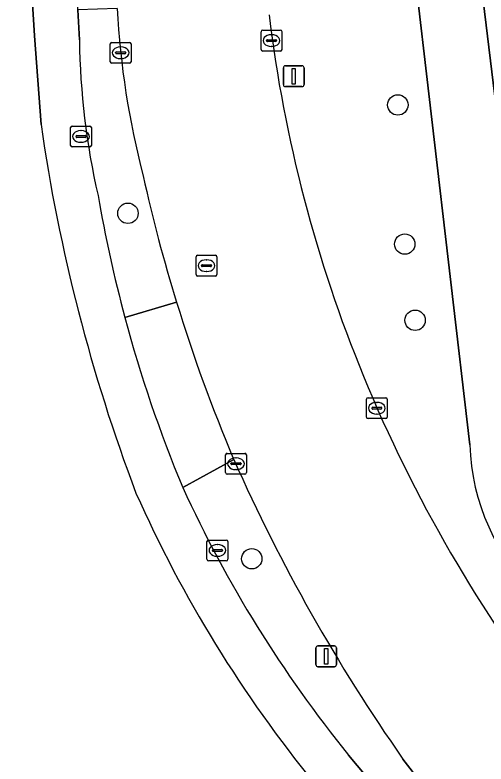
# Model space of a CAD drawing. Extents: x 157320 to 158835, y 386650 to 388491.
# Drawn here: x 157916.01 to 157938.6, y 387355.15 to 387391.07 of the extents above; entities that cross this region are included whole.
import ezdxf

# ---------------------------------------------------------------- set-up
doc = ezdxf.new("R2010")
doc.units = 0
for name, color, linetype in [('IMGEO_Berm_groen', 7, 'Continuous'), ('IMGEO_Boom', 7, 'Continuous'), ('IMGEO_Erf', 7, 'Continuous'), ('IMGEO_Fietspad_gesloten', 7, 'Continuous'), ('IMGEO_Groenvoorziening', 7, 'Continuous'), ('IMGEO_Kolk', 7, 'Continuous'), ('IMGEO_Lichtmast', 7, 'Continuous'), ('IMGEO_Rijbaan_lokaal_gesloten', 7, 'Continuous'), ('IMGEO_Rioolput', 7, 'Continuous'), ('IMGEO_Voetpad_open', 7, 'Continuous')]:
    doc.layers.add(name, color=color, linetype=linetype)

msp = doc.modelspace()

# ---------------------------------------------------------------- linework, layer by layer
at = {"layer": 'IMGEO_Berm_groen'}
for points in [[(157940.552, 387407.504), (157937.064, 387413.949), (157937.018, 387408.497), (157938.111, 387394.674), (157940.975, 387371.11)], [(157937.827, 387370.459), (157935.099, 387393.881)]]:
    msp.add_lwpolyline(points, dxfattribs=at)
for centre, radius, start, end in [((157994.397, 387399.132), 66.688, 186.94056, 202.36341), ((157997.591, 387400.486), 70.157, 202.39413, 217.83028), ((157948.356, 387370.81), 10.535, 181.9067, 226.1518)]:
    msp.add_arc(centre, radius, start, end, dxfattribs=at)
at = {"layer": 'IMGEO_Boom'}
for centre in [(157934.373, 387386.758), (157921.428, 387381.562), (157934.706, 387380.085), (157935.203, 387376.432), (157927.368, 387364.998)]:
    msp.add_circle(centre, 0.489, dxfattribs=at)
at = {"layer": 'IMGEO_Erf'}
msp.add_lwpolyline([(157917.256, 387385.819), (157916.95, 387390.07), (157914.938, 387422.183), (157914.807, 387424.608), (157895.409, 387400.902), (157897.685, 387398.966), (157903.712, 387406.337), (157904.076, 387406.018)], dxfattribs=at)
for centre, radius, start, end in [((158000.202, 387397.774), 83.803, 188.20146, 200.70403), ((157978.109, 387393.201), 61.622, 203.9913, 219.24023)]:
    msp.add_arc(centre, radius, start, end, dxfattribs=at)
at = {"layer": 'IMGEO_Fietspad_gesloten'}
for points in [[(157940.975, 387371.11), (157938.111, 387394.674), (157937.018, 387408.497), (157937.064, 387413.949), (157936.805, 387426.226), (157936.83, 387426.292), (157936.606, 387436.697), (157935.021, 387442.537)], [(157933.531, 387435.752), (157933.8, 387424.707), (157933.889, 387418.954), (157933.899, 387410.555), (157934.067, 387405.116), (157935.099, 387393.881), (157937.827, 387370.459)]]:
    msp.add_lwpolyline(points, dxfattribs=at)
msp.add_arc((157948.356, 387370.81), 10.535, 181.9067, 226.1518, dxfattribs=at)
at = {"layer": 'IMGEO_Groenvoorziening'}
for points in [[(157920.913, 387391.391), (157919.029, 387391.321), (157919.1, 387389.879)], [(157921.279, 387376.572), (157923.759, 387377.294)], [(157926.509, 387369.749), (157924.053, 387368.413)], [(157932.013, 387355.584), (157938.576, 387347.752)], [(157937.337, 387351.884), (157934.618, 387355.394)]]:
    msp.add_lwpolyline(points, dxfattribs=at)
for centre, radius, start, end in [((157961.596, 387393.564), 40.741, 183.0574, 194.496), ((157954.409, 387390.321), 35.311, 180.7169, 192.9475), ((157997.946, 387400.177), 77.635, 192.50551, 197.14226), ((157984.216, 387393.476), 65.167, 189.77785, 195.03436), ((158005.336, 387404.81), 86.273, 203.97861, 214.94475), ((157978.912, 387393.567), 60.351, 204.63278, 219.00388)]:
    msp.add_arc(centre, radius, start, end, dxfattribs=at)
at = {"layer": 'IMGEO_Kolk'}
for p, q in [((157927.816, 387389.419), (157927.816, 387390.271)), ((157927.891, 387390.345), (157928.743, 387390.345)), ((157928.304, 387390.125), (157928.329, 387390.125)), ((157928.817, 387390.271), (157928.817, 387389.419)), ((157920.578, 387388.834), (157920.578, 387389.686)), ((157920.653, 387389.76), (157921.505, 387389.76)), ((157921.579, 387389.686), (157921.579, 387388.834)), ((157928.075, 387389.839), (157928.075, 387389.851)), ((157928.513, 387389.802), (157928.115, 387389.802)), ((157928.118, 387389.888), (157928.516, 387389.888)), ((157928.559, 387389.851), (157928.559, 387389.839)), ((157920.88, 387389.303), (157921.278, 387389.303)), ((157921.066, 387389.54), (157921.091, 387389.54)), ((157928.743, 387389.345), (157927.891, 387389.345)), ((157928.327, 387389.565), (157928.302, 387389.565)), ((157920.837, 387389.254), (157920.837, 387389.266)), ((157921.275, 387389.217), (157920.877, 387389.217)), ((157921.089, 387388.98), (157921.064, 387388.98)), ((157921.321, 387389.266), (157921.321, 387389.254)), ((157921.505, 387388.76), (157920.653, 387388.76)), ((157932.869, 387371.791), (157932.869, 387372.643)), ((157932.944, 387372.717), (157933.796, 387372.717)), ((157933.357, 387372.497), (157933.382, 387372.497)), ((157933.87, 387372.643), (157933.87, 387371.791)), ((157933.128, 387372.211), (157933.128, 387372.223)), ((157933.566, 387372.174), (157933.168, 387372.174)), ((157933.171, 387372.26), (157933.569, 387372.26)), ((157933.612, 387372.223), (157933.612, 387372.211)), ((157933.796, 387371.717), (157932.944, 387371.717)), ((157933.38, 387371.937), (157933.355, 387371.937)), ((157926.109, 387369.126), (157926.109, 387369.978)), ((157926.184, 387370.052), (157927.036, 387370.052)), ((157927.11, 387369.978), (157927.11, 387369.126)), ((157926.368, 387369.546), (157926.368, 387369.558)), ((157926.411, 387369.595), (157926.809, 387369.595)), ((157926.597, 387369.832), (157926.622, 387369.832)), ((157926.852, 387369.558), (157926.852, 387369.546)), ((157926.806, 387369.509), (157926.408, 387369.509)), ((157926.62, 387369.272), (157926.595, 387369.272)), ((157927.036, 387369.052), (157926.184, 387369.052))]:
    msp.add_line(p, q, dxfattribs=at)
for points in [[(157927.816, 387389.419), (157927.816, 387390.271)], [(157927.891, 387390.345), (157928.743, 387390.345)], [(157928.817, 387390.271), (157928.817, 387389.419)], [(157920.578, 387388.834), (157920.578, 387389.686)], [(157920.653, 387389.76), (157921.505, 387389.76)], [(157921.579, 387389.686), (157921.579, 387388.834)], [(157928.743, 387389.345), (157927.891, 387389.345)], [(157921.505, 387388.76), (157920.653, 387388.76)], [(157932.869, 387371.791), (157932.869, 387372.643)], [(157932.944, 387372.717), (157933.796, 387372.717)], [(157933.87, 387372.643), (157933.87, 387371.791)], [(157933.796, 387371.717), (157932.944, 387371.717)], [(157926.109, 387369.126), (157926.109, 387369.978)], [(157926.184, 387370.052), (157927.036, 387370.052)], [(157927.11, 387369.978), (157927.11, 387369.126)], [(157927.036, 387369.052), (157926.184, 387369.052)]]:
    msp.add_lwpolyline(points, dxfattribs=at)
for centre, radius, start, end in [((157927.893, 387390.269), 0.0765, 91.552, 178.448), ((157927.893, 387390.269), 0.0765, 91.552, 178.448), ((157928.741, 387390.269), 0.0765, 1.552, 88.448), ((157928.741, 387390.269), 0.0765, 1.552, 88.448), ((157920.655, 387389.684), 0.0765, 91.552, 178.448), ((157920.655, 387389.684), 0.0765, 91.552, 178.448), ((157921.503, 387389.684), 0.0765, 1.552, 88.448), ((157921.503, 387389.684), 0.0765, 1.552, 88.448), ((157928.115, 387389.848), 0.0403, 85.8775, 175.7526), ((157928.112, 387389.838), 0.0366, 178.938, 274.7102), ((157928.516, 387389.845), 0.043, 264.8664, 352.4533), ((157928.52, 387389.85), 0.0386, 1.7309, 96.639), ((157920.877, 387389.263), 0.0403, 85.8775, 175.7526), ((157921.282, 387389.265), 0.0386, 1.7309, 96.639), ((157927.893, 387389.421), 0.0765, 181.552, 268.448), ((157927.893, 387389.421), 0.0765, 181.552, 268.448), ((157928.741, 387389.421), 0.0765, 271.552, 358.448), ((157928.741, 387389.421), 0.0765, 271.552, 358.448), ((157920.874, 387389.253), 0.0366, 178.938, 274.7102), ((157921.278, 387389.26), 0.043, 264.8664, 352.4533), ((157920.655, 387388.836), 0.0765, 181.552, 268.448), ((157920.655, 387388.836), 0.0765, 181.552, 268.448), ((157921.503, 387388.836), 0.0765, 271.552, 358.448), ((157921.503, 387388.836), 0.0765, 271.552, 358.448), ((157932.946, 387372.641), 0.0765, 91.552, 178.448), ((157932.946, 387372.641), 0.0765, 91.552, 178.448), ((157933.794, 387372.641), 0.0765, 1.552, 88.448), ((157933.794, 387372.641), 0.0765, 1.552, 88.448), ((157933.168, 387372.22), 0.0403, 85.8775, 175.7526), ((157933.165, 387372.21), 0.0366, 178.938, 274.7102), ((157933.569, 387372.217), 0.043, 264.8664, 352.4533), ((157933.573, 387372.222), 0.0386, 1.7309, 96.639), ((157932.946, 387371.793), 0.0765, 181.552, 268.448), ((157932.946, 387371.793), 0.0765, 181.552, 268.448), ((157933.794, 387371.793), 0.0765, 271.552, 358.448), ((157933.794, 387371.793), 0.0765, 271.552, 358.448), ((157926.186, 387369.976), 0.0765, 91.552, 178.448), ((157926.186, 387369.976), 0.0765, 91.552, 178.448), ((157927.034, 387369.976), 0.0765, 1.552, 88.448), ((157927.034, 387369.976), 0.0765, 1.552, 88.448), ((157926.408, 387369.555), 0.0403, 85.8775, 175.7526), ((157926.405, 387369.545), 0.0366, 178.938, 274.7102), ((157926.809, 387369.552), 0.043, 264.8664, 352.4533), ((157926.813, 387369.557), 0.0386, 1.7309, 96.639), ((157926.186, 387369.128), 0.0765, 181.552, 268.448), ((157926.186, 387369.128), 0.0765, 181.552, 268.448), ((157927.034, 387369.128), 0.0765, 271.552, 358.448), ((157927.034, 387369.128), 0.0765, 271.552, 358.448)]:
    msp.add_arc(centre, radius, start, end, dxfattribs=at)
for centre, major_axis, ratio, start_param, end_param in [((157928.303, 387389.845), (-0.387, 0.002), 0.722429, 4.712389, 7.853982), ((157928.328, 387389.845), (-0.39, 0.002), 0.717154, 1.570796, 4.712389), ((157921.065, 387389.26), (-0.387, 0.002), 0.722429, 4.712389, 7.853982), ((157921.09, 387389.26), (-0.39, 0.002), 0.717154, 1.570796, 4.712389), ((157933.356, 387372.217), (-0.387, 0.002), 0.722429, 4.712389, 7.853982), ((157933.381, 387372.217), (-0.39, 0.002), 0.717154, 1.570796, 4.712389), ((157926.596, 387369.552), (-0.387, 0.002), 0.722429, 4.712389, 7.853982), ((157926.621, 387369.552), (-0.39, 0.002), 0.717154, 1.570796, 4.712389)]:
    msp.add_ellipse(centre, major_axis=major_axis, ratio=ratio, start_param=start_param, end_param=end_param, dxfattribs=at)
at = {"layer": 'IMGEO_Lichtmast'}
for p, q in [((157928.983, 387388.636), (157929.773, 387388.636)), ((157929.773, 387388.636), (157928.983, 387388.636)), ((157928.883, 387387.736), (157928.883, 387388.536)), ((157928.883, 387388.536), (157928.883, 387387.736)), ((157929.873, 387388.536), (157929.873, 387387.736)), ((157929.873, 387387.736), (157929.873, 387388.536)), ((157929.773, 387387.636), (157928.983, 387387.636)), ((157928.983, 387387.636), (157929.773, 387387.636)), ((157930.441, 387359.919), (157930.441, 387360.719)), ((157930.441, 387360.719), (157930.441, 387359.919)), ((157930.541, 387360.819), (157931.331, 387360.819)), ((157931.331, 387360.819), (157930.541, 387360.819)), ((157931.431, 387360.719), (157931.431, 387359.919)), ((157931.431, 387359.919), (157931.431, 387360.719)), ((157931.331, 387359.819), (157930.541, 387359.819)), ((157930.541, 387359.819), (157931.331, 387359.819))]:
    msp.add_line(p, q, dxfattribs=at)
for points in [[(157929.303, 387388.511), (157929.453, 387388.511), (157929.453, 387387.761), (157929.303, 387387.761), (157929.303, 387388.511)], [(157930.861, 387360.694), (157931.011, 387360.694), (157931.011, 387359.944), (157930.861, 387359.944), (157930.861, 387360.694)]]:
    msp.add_lwpolyline(points, dxfattribs=at)
for centre, start, end in [((157928.983, 387388.536), 90, 180), ((157928.983, 387388.536), 90, 180), ((157929.773, 387388.536), 0, 90), ((157929.773, 387388.536), 360, 90), ((157928.983, 387387.736), 180, 270), ((157928.983, 387387.736), 180, 270), ((157929.773, 387387.736), 270, 0), ((157929.773, 387387.736), 270, 0), ((157930.541, 387360.719), 90, 180), ((157930.541, 387360.719), 90, 180), ((157931.331, 387360.719), 0, 90), ((157931.331, 387360.719), 360, 90), ((157930.541, 387359.919), 180, 270), ((157930.541, 387359.919), 180, 270), ((157931.331, 387359.919), 270, 0), ((157931.331, 387359.919), 270, 0)]:
    msp.add_arc(centre, 0.1, start, end, dxfattribs=at)
at = {"layer": 'IMGEO_Rijbaan_lokaal_gesloten'}
msp.add_lwpolyline([(157934.618, 387355.394), (157937.337, 387351.884), (157946.867, 387339.91), (157948.052, 387338.921), (157949.905, 387336.66), (157955.584, 387341.078), (157953.321, 387343.835), (157943.664, 387355.664)], dxfattribs=at)
for centre, radius, start, end in [((157961.596, 387393.564), 40.741, 183.0574, 194.496), ((157994.397, 387399.132), 66.688, 186.94056, 202.36341), ((157997.946, 387400.177), 77.635, 192.50551, 197.14226), ((157999.083, 387400.474), 78.81, 197.10538, 202.94617), ((157997.591, 387400.486), 70.157, 202.39413, 217.83028), ((158005.336, 387404.81), 86.273, 203.97861, 214.94475)]:
    msp.add_arc(centre, radius, start, end, dxfattribs=at)
at = {"layer": 'IMGEO_Rioolput'}
for p, q in [((157918.749, 387385.747), (157919.601, 387385.747)), ((157918.674, 387384.821), (157918.674, 387385.673)), ((157919.162, 387385.527), (157919.187, 387385.527)), ((157919.675, 387385.673), (157919.675, 387384.821)), ((157918.933, 387385.241), (157918.933, 387385.253)), ((157919.371, 387385.204), (157918.973, 387385.204)), ((157918.976, 387385.29), (157919.374, 387385.29)), ((157919.417, 387385.253), (157919.417, 387385.241)), ((157919.601, 387384.747), (157918.749, 387384.747)), ((157919.185, 387384.967), (157919.16, 387384.967)), ((157924.696, 387378.627), (157924.696, 387379.479)), ((157924.771, 387379.553), (157925.623, 387379.553)), ((157925.184, 387379.333), (157925.209, 387379.333)), ((157925.697, 387379.479), (157925.697, 387378.627)), ((157924.955, 387379.047), (157924.955, 387379.059)), ((157925.393, 387379.01), (157924.995, 387379.01)), ((157924.998, 387379.096), (157925.396, 387379.096)), ((157925.439, 387379.059), (157925.439, 387379.047)), ((157925.623, 387378.553), (157924.771, 387378.553)), ((157925.207, 387378.773), (157925.182, 387378.773)), ((157925.217, 387364.97), (157925.217, 387365.822)), ((157925.292, 387365.896), (157926.144, 387365.896)), ((157925.705, 387365.676), (157925.73, 387365.676)), ((157926.218, 387365.822), (157926.218, 387364.97)), ((157925.476, 387365.39), (157925.476, 387365.402)), ((157925.914, 387365.353), (157925.516, 387365.353)), ((157925.519, 387365.439), (157925.917, 387365.439)), ((157925.96, 387365.402), (157925.96, 387365.39)), ((157926.144, 387364.896), (157925.292, 387364.896)), ((157925.728, 387365.116), (157925.703, 387365.116))]:
    msp.add_line(p, q, dxfattribs=at)
for points in [[(157918.749, 387385.747), (157919.601, 387385.747)], [(157918.674, 387384.821), (157918.674, 387385.673)], [(157919.675, 387385.673), (157919.675, 387384.821)], [(157919.601, 387384.747), (157918.749, 387384.747)], [(157924.696, 387378.627), (157924.696, 387379.479)], [(157924.771, 387379.553), (157925.623, 387379.553)], [(157925.697, 387379.479), (157925.697, 387378.627)], [(157925.623, 387378.553), (157924.771, 387378.553)], [(157925.217, 387364.97), (157925.217, 387365.822)], [(157925.292, 387365.896), (157926.144, 387365.896)], [(157926.218, 387365.822), (157926.218, 387364.97)], [(157926.144, 387364.896), (157925.292, 387364.896)]]:
    msp.add_lwpolyline(points, dxfattribs=at)
for centre, radius, start, end in [((157918.751, 387385.671), 0.0765, 91.552, 178.448), ((157918.751, 387385.671), 0.0765, 91.552, 178.448), ((157919.599, 387385.671), 0.0765, 1.552, 88.448), ((157919.599, 387385.671), 0.0765, 1.552, 88.448), ((157918.973, 387385.25), 0.0403, 85.8775, 175.7526), ((157918.97, 387385.24), 0.0366, 178.938, 274.7102), ((157919.374, 387385.247), 0.043, 264.8664, 352.4533), ((157919.378, 387385.252), 0.0386, 1.7309, 96.639), ((157918.751, 387384.823), 0.0765, 181.552, 268.448), ((157918.751, 387384.823), 0.0765, 181.552, 268.448), ((157919.599, 387384.823), 0.0765, 271.552, 358.448), ((157919.599, 387384.823), 0.0765, 271.552, 358.448), ((157924.773, 387379.477), 0.0765, 91.552, 178.448), ((157924.773, 387379.477), 0.0765, 91.552, 178.448), ((157925.621, 387379.477), 0.0765, 1.552, 88.448), ((157925.621, 387379.477), 0.0765, 1.552, 88.448), ((157924.995, 387379.056), 0.0403, 85.8775, 175.7526), ((157924.992, 387379.046), 0.0366, 178.938, 274.7102), ((157925.396, 387379.053), 0.043, 264.8664, 352.4533), ((157925.4, 387379.058), 0.0386, 1.7309, 96.639), ((157924.773, 387378.629), 0.0765, 181.552, 268.448), ((157924.773, 387378.629), 0.0765, 181.552, 268.448), ((157925.621, 387378.629), 0.0765, 271.552, 358.448), ((157925.621, 387378.629), 0.0765, 271.552, 358.448), ((157925.294, 387365.82), 0.0765, 91.552, 178.448), ((157925.294, 387365.82), 0.0765, 91.552, 178.448), ((157926.142, 387365.82), 0.0765, 1.552, 88.448), ((157926.142, 387365.82), 0.0765, 1.552, 88.448), ((157925.516, 387365.399), 0.0403, 85.8775, 175.7526), ((157925.513, 387365.389), 0.0366, 178.938, 274.7102), ((157925.917, 387365.396), 0.043, 264.8664, 352.4533), ((157925.921, 387365.401), 0.0386, 1.7309, 96.639), ((157925.294, 387364.972), 0.0765, 181.552, 268.448), ((157925.294, 387364.972), 0.0765, 181.552, 268.448), ((157926.142, 387364.972), 0.0765, 271.552, 358.448), ((157926.142, 387364.972), 0.0765, 271.552, 358.448)]:
    msp.add_arc(centre, radius, start, end, dxfattribs=at)
for centre, major_axis, ratio, start_param, end_param in [((157919.161, 387385.247), (-0.387, 0.002), 0.722429, 4.712389, 7.853982), ((157919.186, 387385.247), (-0.39, 0.002), 0.717154, 1.570796, 4.712389), ((157925.183, 387379.053), (-0.387, 0.002), 0.722429, 4.712389, 7.853982), ((157925.208, 387379.053), (-0.39, 0.002), 0.717154, 1.570796, 4.712389), ((157925.704, 387365.396), (-0.387, 0.002), 0.722429, 4.712389, 7.853982), ((157925.729, 387365.396), (-0.39, 0.002), 0.717154, 1.570796, 4.712389)]:
    msp.add_ellipse(centre, major_axis=major_axis, ratio=ratio, start_param=start_param, end_param=end_param, dxfattribs=at)
at = {"layer": 'IMGEO_Voetpad_open'}
for points in [[(157917.074, 387422.52), (157918.817, 387422.587), (157918.67, 387424.945), (157917.209, 387424.965), (157914.8, 387424.913), (157914.807, 387424.608), (157914.938, 387422.183), (157916.95, 387390.07), (157917.256, 387385.819)], [(157919.1, 387389.879), (157919.029, 387391.321), (157918.778, 387395.365), (157917.074, 387422.52)], [(157923.759, 387377.294), (157921.279, 387376.572)], [(157924.053, 387368.413), (157926.509, 387369.749)], [(157938.576, 387347.752), (157932.013, 387355.584)]]:
    msp.add_lwpolyline(points, dxfattribs=at)
for centre, radius, start, end in [((157954.409, 387390.321), 35.311, 180.7169, 192.9475), ((158000.202, 387397.774), 83.803, 188.20146, 200.70403), ((157984.216, 387393.476), 65.167, 189.77785, 195.03436), ((157999.083, 387400.474), 78.81, 197.10538, 202.94617), ((157984.706, 387393.585), 65.669, 195.01551, 202.53981), ((157984.706, 387393.585), 65.669, 195.01551, 202.53981), ((157978.109, 387393.201), 61.622, 203.9913, 219.24023), ((157978.912, 387393.567), 60.351, 204.63278, 219.00388)]:
    msp.add_arc(centre, radius, start, end, dxfattribs=at)

doc.saveas('drawing.dxf')
